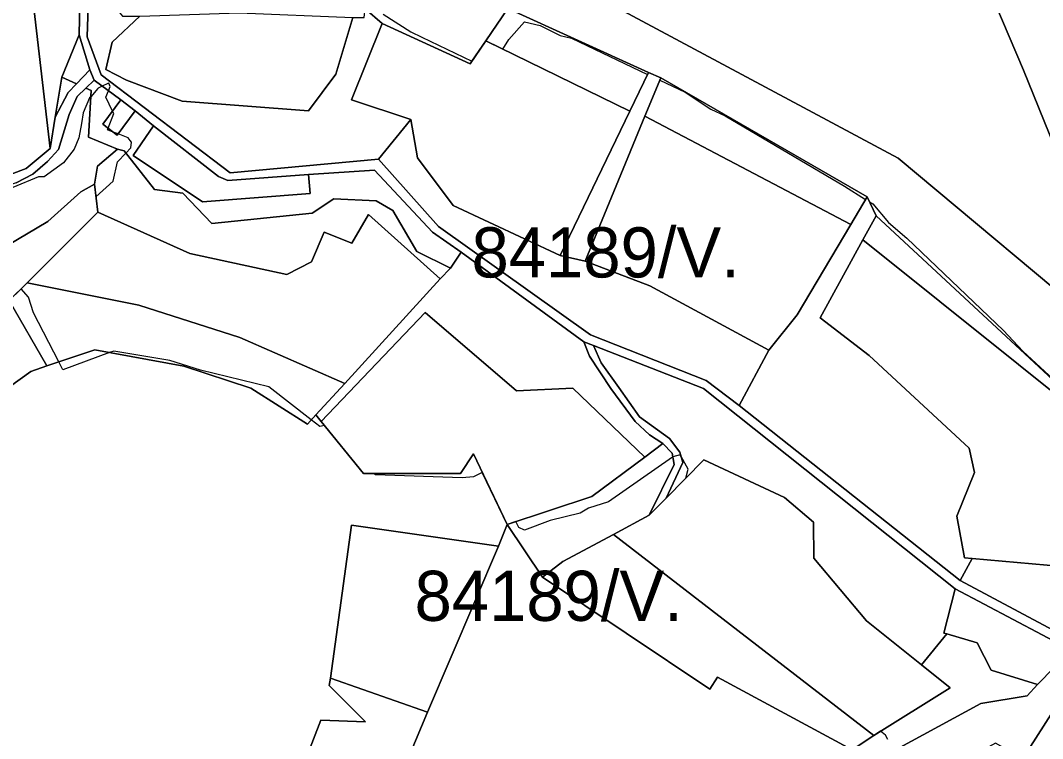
# Model space of a CAD drawing. Extents: x -477304 to -465429, y -1159113 to -1149210.
# Drawn here: x -473788.7 to -473482.7, y -1152490.1 to -1152275.2 of the extents above; entities that cross this region are included whole.
import ezdxf

# ---------------------------------------------------------------- set-up
doc = ezdxf.new("R2010")
doc.units = 0
for name, color, linetype in [('BPEJ_s', 7, 'Continuous'), ('orna_s', 7, 'Continuous'), ('ostatni_s', 7, 'Continuous'), ('PUPFL_s', 7, 'Continuous'), ('trav_porost_s', 7, 'Continuous')]:
    doc.layers.add(name, color=color, linetype=linetype)

msp = doc.modelspace()

# ---------------------------------------------------------------- linework, layer by layer
at = {"layer": 'BPEJ_s'}
for points in [[(-473680.07, -1152273.3), (-473671.77, -1152278.62), (-473668.45, -1152280.22), (-473653.51, -1152287.42), (-473649.35, -1152281.35), (-473644.29, -1152283.81), (-473642.41, -1152280.96), (-473637.73, -1152275.64), (-473633.05, -1152276.7), (-473627.09, -1152279.68), (-473623.69, -1152280.53), (-473600.91, -1152291.35), (-473600.62, -1152290.74), (-473596.97, -1152292.39), (-473597.26, -1152293.09), (-473589.64, -1152296.7), (-473581.98, -1152301.81), (-473577.73, -1152303.73), (-473541.98, -1152324.79), (-473535.64, -1152328.75), (-473535.19, -1152327.99), (-473534.48, -1152329.48), (-473533.47, -1152330.11), (-473528.79, -1152335.64), (-473523.35, -1152340.41), (-473494.32, -1152367.99), (-473488.57, -1152374.16), (-473467.78, -1152393.3)], [(-473680.07, -1152273.3), (-473671.77, -1152278.62), (-473668.45, -1152280.22), (-473653.51, -1152287.42), (-473649.35, -1152281.35), (-473644.29, -1152283.81), (-473642.41, -1152280.96), (-473637.73, -1152275.64), (-473633.05, -1152276.7), (-473627.09, -1152279.68), (-473623.69, -1152280.53), (-473600.91, -1152291.35), (-473600.62, -1152290.74), (-473596.97, -1152292.39), (-473597.26, -1152293.09), (-473589.64, -1152296.7), (-473581.98, -1152301.81), (-473577.73, -1152303.73), (-473541.98, -1152324.79), (-473535.64, -1152328.75), (-473535.19, -1152327.99), (-473534.48, -1152329.48), (-473533.47, -1152330.11), (-473528.79, -1152335.64), (-473523.35, -1152340.41), (-473494.32, -1152367.99), (-473488.57, -1152374.16), (-473467.78, -1152393.3)], [(-473792.77, -1152342.64), (-473780.42, -1152335.41), (-473770.56, -1152326.45), (-473766.52, -1152324.23), (-473766.06, -1152328.02), (-473760.93, -1152323.3), (-473759.65, -1152317.56), (-473757.12, -1152314.89), (-473755.61, -1152313.3), (-473755.4, -1152311.6), (-473755.77, -1152311.15), (-473756.46, -1152310.32), (-473759.44, -1152309.19), (-473760.92, -1152308.63), (-473762.63, -1152307.98), (-473762.55, -1152307.76), (-473762.43, -1152307.45), (-473760.72, -1152303.09), (-473760.86, -1152302.79), (-473761.07, -1152302.34), (-473763.06, -1152298.19), (-473762.28, -1152296.25), (-473761.78, -1152295), (-473761.99, -1152294.48), (-473762.21, -1152293.94), (-473762.51, -1152294.08)], [(-473755.61, -1152313.3), (-473755.4, -1152311.6), (-473755.77, -1152311.15), (-473756.46, -1152310.32), (-473759.44, -1152309.19), (-473760.92, -1152308.63), (-473762.63, -1152307.98), (-473762.55, -1152307.76), (-473762.43, -1152307.45), (-473760.72, -1152303.09), (-473760.86, -1152302.79), (-473761.07, -1152302.34), (-473763.06, -1152298.19), (-473762.28, -1152296.25), (-473761.78, -1152295), (-473761.99, -1152294.48), (-473762.21, -1152293.94), (-473762.51, -1152294.08), (-473764.17, -1152294.86), (-473765.4, -1152295.43), (-473765.52, -1152295.57), (-473767.63, -1152298.04), (-473767.95, -1152298.41), (-473769.87, -1152302.88), (-473770.41, -1152306.04), (-473771.14, -1152310.32), (-473772.63, -1152313.73), (-473775.82, -1152317.77), (-473781.57, -1152322.03), (-473783.27, -1152322.03), (-473790.93, -1152325.22)], [(-473762.51, -1152294.08), (-473764.17, -1152294.86), (-473765.4, -1152295.43), (-473765.52, -1152295.57), (-473767.63, -1152298.04), (-473767.95, -1152298.41), (-473769.87, -1152302.88), (-473770.41, -1152306.04), (-473771.14, -1152310.32), (-473772.63, -1152313.73), (-473775.82, -1152317.77), (-473781.57, -1152322.03), (-473783.27, -1152322.03), (-473790.93, -1152325.22)], [(-473792.77, -1152342.64), (-473780.42, -1152335.41), (-473770.56, -1152326.45), (-473766.52, -1152324.23), (-473766.06, -1152328.02), (-473760.93, -1152323.3), (-473759.65, -1152317.56), (-473757.12, -1152314.89), (-473755.61, -1152313.3)], [(-473529, -1152490.33), (-473529.64, -1152489.06), (-473531.18, -1152487.89), (-473533.17, -1152489.13), (-473611.11, -1152429.06), (-473600.46, -1152423.29), (-473595.36, -1152418.16), (-473589.46, -1152412.16), (-473588.79, -1152409.48), (-473590.87, -1152405.71), (-473591.03, -1152405.41), (-473591.13, -1152405.22), (-473593.31, -1152405.82), (-473593.47, -1152405.86), (-473612.62, -1152419.27), (-473618.58, -1152421.18), (-473621.13, -1152422.67), (-473630.07, -1152424.8), (-473637.73, -1152427.78), (-473639.43, -1152426.93), (-473640.31, -1152425.17), (-473642.96, -1152426.05), (-473650.42, -1152410.43), (-473653.05, -1152411.82), (-473656.45, -1152412.03), (-473682.41, -1152411.18), (-473682.96, -1152410.79), (-473685.99, -1152410.8), (-473697.63, -1152396.42), (-473699.01, -1152396.71), (-473701.59, -1152394.7), (-473714.33, -1152384.8), (-473734.76, -1152379.9), (-473743.91, -1152376.92), (-473760.72, -1152374.16), (-473761.96, -1152374.61), (-473775.99, -1152379.77), (-473777.22, -1152377.37), (-473784.76, -1152362.67), (-473786.25, -1152357.99), (-473788.45, -1152355.52), (-473792.07, -1152359.04)], [(-473529, -1152490.33), (-473529.64, -1152489.06), (-473531.18, -1152487.89), (-473533.17, -1152489.13), (-473611.11, -1152429.06), (-473600.46, -1152423.29), (-473595.36, -1152418.16), (-473589.46, -1152412.16), (-473588.79, -1152409.48), (-473590.87, -1152405.71), (-473591.03, -1152405.41), (-473591.13, -1152405.22), (-473593.31, -1152405.82), (-473593.47, -1152405.86), (-473612.62, -1152419.27), (-473618.58, -1152421.18), (-473621.13, -1152422.67), (-473630.07, -1152424.8), (-473637.73, -1152427.78), (-473639.43, -1152426.93), (-473640.31, -1152425.17), (-473642.96, -1152426.05), (-473650.42, -1152410.43), (-473653.05, -1152411.82), (-473656.45, -1152412.03), (-473682.41, -1152411.18), (-473682.96, -1152410.79), (-473685.99, -1152410.8), (-473697.63, -1152396.42), (-473699.01, -1152396.71), (-473701.59, -1152394.7), (-473714.33, -1152384.8), (-473734.76, -1152379.9), (-473743.91, -1152376.92), (-473760.72, -1152374.16), (-473761.96, -1152374.61), (-473775.99, -1152379.77), (-473777.22, -1152377.37), (-473784.76, -1152362.67), (-473786.25, -1152357.99), (-473788.45, -1152355.52), (-473792.07, -1152359.04)], [(-473689.58, -1152426.23), (-473645.55, -1152432.53), (-473666.8, -1152482.18), (-473695.82, -1152472.05), (-473689.58, -1152426.23)]]:
    msp.add_lwpolyline(points, dxfattribs=at)
msp.add_lwpolyline([(-473645.55, -1152432.53), (-473666.8, -1152482.18), (-473695.82, -1152472.05), (-473689.58, -1152426.23)], close=True, dxfattribs=at)
at = {"layer": 'orna_s'}
msp.add_lwpolyline([(-473800.64, -1152294.89), (-473824.94, -1152295.84), (-473822.33, -1152216.99), (-473817.86, -1152217.27), (-473807.09, -1152230.6), (-473799.92, -1152232.56), (-473796.17, -1152248.03), (-473790.71, -1152251.17), (-473784.85, -1152269.72), (-473779.78, -1152313.49), (-473786.93, -1152319.54), (-473807.93, -1152327.44), (-473847.06, -1152357.93), (-473876.55, -1152348.79), (-473869.1, -1152334.28), (-473887.41, -1152321.23), (-473862.49, -1152294.33), (-473860.9, -1152294.89), (-473851.26, -1152292.45), (-473821.41, -1152311.87), (-473811.58, -1152312.43), (-473798.68, -1152302.59)], close=True, dxfattribs=at)
at = {"layer": 'ostatni_s'}
for points in [[(-473773.64, -1152149.93), (-473768.94, -1152164.66), (-473770.7, -1152179.65), (-473777.22, -1152197.34), (-473785.11, -1152204.48), (-473777.89, -1152231.12), (-473775.28, -1152238.12), (-473768.24, -1152265), (-473768.72, -1152280.14), (-473764.54, -1152291.45), (-473725.86, -1152320.78), (-473681.47, -1152316.77), (-473663.49, -1152336.91), (-473617.98, -1152369.25), (-473583.37, -1152382.91), (-473573.48, -1152390.45), (-473507.34, -1152442.83), (-473472.23, -1152461.58)], [(-473799.21, -1152209.84), (-473787.98, -1152226.76), (-473788.83, -1152244.16), (-473786.16, -1152250.8), (-473779.11, -1152261.59), (-473770.82, -1152264.62), (-473771.05, -1152279.53), (-473776.28, -1152292.14), (-473778.25, -1152304.16), (-473779.78, -1152313.49), (-473784.85, -1152269.72), (-473790.71, -1152251.17)], [(-473474.14, -1152463.69), (-473508.81, -1152445.25), (-473584.16, -1152385.3), (-473617.09, -1152372.52), (-473620.03, -1152371.34), (-473656.68, -1152344.52), (-473665.33, -1152338.58), (-473682.64, -1152319.97), (-473702.44, -1152321.32), (-473726.54, -1152323.13), (-473729.36, -1152321.9), (-473748.88, -1152306.75), (-473754.34, -1152302.28), (-473758.58, -1152298.96), (-473766.61, -1152293.07), (-473767.88, -1152290.02), (-473771.05, -1152279.53), (-473770.82, -1152264.62)], [(-473789.92, -1152323.76), (-473784.99, -1152321.18), (-473780.56, -1152317.42), (-473777.25, -1152313.81), (-473774.06, -1152303.39), (-473771.73, -1152298.01), (-473769.08, -1152295.45), (-473767.53, -1152296.16), (-473768.31, -1152310.17), (-473759.58, -1152313.7), (-473765.56, -1152318.8), (-473766.52, -1152324.23), (-473770.56, -1152326.45), (-473780.42, -1152335.41), (-473792.77, -1152342.64)]]:
    msp.add_lwpolyline(points, dxfattribs=at)
for points in [[(-473600.62, -1152290.74), (-473606.22, -1152302.35), (-473649.35, -1152281.35), (-473642.71, -1152271.66)], [(-473767.88, -1152290.02), (-473771.85, -1152294.18), (-473776.28, -1152292.14), (-473771.05, -1152279.53)], [(-473847.06, -1152357.93), (-473807.93, -1152327.44), (-473786.93, -1152319.54), (-473779.78, -1152313.49), (-473778.25, -1152304.16), (-473774.35, -1152296.8), (-473771.85, -1152294.18), (-473767.88, -1152290.02), (-473766.61, -1152293.07), (-473769.08, -1152295.45), (-473771.73, -1152298.01), (-473774.06, -1152303.39), (-473777.25, -1152313.81), (-473780.56, -1152317.42), (-473784.99, -1152321.18), (-473789.92, -1152323.76), (-473802.41, -1152327.96), (-473816.28, -1152338.19), (-473846.13, -1152361.36), (-473854.98, -1152364.79), (-473856.16, -1152362.89), (-473849.24, -1152359.86)], [(-473778.25, -1152304.16), (-473776.28, -1152292.14), (-473771.85, -1152294.18), (-473774.35, -1152296.8)], [(-473748.88, -1152306.75), (-473754.9, -1152315.66), (-473734.17, -1152329.45), (-473701.94, -1152327.04), (-473702.44, -1152321.32), (-473682.64, -1152319.97), (-473665.33, -1152338.58), (-473656.68, -1152344.52), (-473659.93, -1152349.34), (-473670.04, -1152344.35), (-473677.21, -1152332.08), (-473682.14, -1152329.22), (-473694.82, -1152328.6), (-473701.32, -1152332.92), (-473731.32, -1152335.95), (-473740, -1152326.87), (-473748.57, -1152325.75), (-473757.62, -1152314.26), (-473759.58, -1152313.7), (-473768.31, -1152310.17), (-473767.53, -1152296.16), (-473769.08, -1152295.45), (-473766.61, -1152293.07), (-473758.58, -1152298.96), (-473763.96, -1152306.25), (-473759.72, -1152309.57), (-473754.34, -1152302.28)], [(-473596.97, -1152292.39), (-473535.19, -1152327.99), (-473540.08, -1152336.24), (-473601.69, -1152303.81)], [(-473754.34, -1152302.28), (-473759.72, -1152309.57), (-473763.96, -1152306.25), (-473758.58, -1152298.96)], [(-473765.56, -1152318.8), (-473759.58, -1152313.7), (-473757.62, -1152314.26), (-473748.57, -1152325.75), (-473740, -1152326.87), (-473731.32, -1152335.95), (-473701.32, -1152332.92), (-473694.82, -1152328.6), (-473682.14, -1152329.22), (-473677.21, -1152332.08), (-473670.04, -1152344.35), (-473659.93, -1152349.34), (-473663.06, -1152352.48), (-473684.51, -1152333.26), (-473689.49, -1152341.83), (-473697.78, -1152338.52), (-473701.48, -1152347.44), (-473708.9, -1152351.25), (-473737.92, -1152344.91), (-473765.51, -1152332.58), (-473766.52, -1152324.23)], [(-473536.44, -1152340.87), (-473532.48, -1152333.66), (-473468.54, -1152393.04), (-473466.81, -1152396.57)], [(-473592.92, -1152408.06), (-473593.51, -1152404.7), (-473596.33, -1152401.82), (-473600.37, -1152399.2), (-473604.61, -1152395.25), (-473611.96, -1152385.3), (-473618.32, -1152375.7), (-473620.03, -1152371.34), (-473617.09, -1152372.52), (-473614.79, -1152377.7), (-473609.49, -1152385), (-473603.31, -1152393.84), (-473594.36, -1152400.26), (-473591.24, -1152404.38), (-473590.36, -1152407.5), (-473595.36, -1152418.16), (-473600.46, -1152423.29)], [(-473512.23, -1152458.51), (-473511.35, -1152458.77), (-473518.91, -1152468.08), (-473535.33, -1152454.91), (-473551.17, -1152436.07), (-473551.29, -1152425.35), (-473559.88, -1152417.98), (-473584.08, -1152406.68), (-473595.36, -1152418.16), (-473590.36, -1152407.5), (-473591.24, -1152404.38), (-473594.36, -1152400.26), (-473603.31, -1152393.84), (-473609.49, -1152385), (-473614.79, -1152377.7), (-473617.09, -1152372.52), (-473584.16, -1152385.3), (-473508.81, -1152445.25)], [(-473600.46, -1152423.29), (-473611.11, -1152429.06), (-473626.24, -1152437.07), (-473632.42, -1152441.84), (-473642.96, -1152426.05), (-473617.56, -1152417.63), (-473601.76, -1152405.87), (-473596.33, -1152401.82), (-473593.51, -1152404.7), (-473592.92, -1152408.06)]]:
    msp.add_lwpolyline(points, close=True, dxfattribs=at)
at = {"layer": 'PUPFL_s'}
for points in [[(-473461.98, -1152369.85), (-473525.87, -1152316.38), (-473630.86, -1152260.12), (-473693.91, -1152210.54), (-473708.85, -1152198.83), (-473719.98, -1152130.72), (-473724.5, -1152116.18), (-473715.83, -1152071.94), (-473736.59, -1152050.91), (-473770.61, -1152071.08), (-473789.66, -1152085.62), (-473823.03, -1152067.86), (-473874.47, -1152039.23), (-473925.74, -1152010.66), (-473842.58, -1151982.62)], [(-473540.98, -1152138.46), (-473531.29, -1152176.41), (-473527.83, -1152186.68), (-473522.76, -1152201.75), (-473511.83, -1152234.92), (-473488.38, -1152290.1), (-473471.49, -1152331.72)], [(-473847.32, -1152498.6), (-473848.47, -1152425.35), (-473785.53, -1152380.25), (-473780.76, -1152378.54), (-473766.38, -1152373.8), (-473739.74, -1152378.71), (-473719.74, -1152385.26), (-473702.76, -1152395.97), (-473700.23, -1152393.22), (-473698.59, -1152395.24), (-473685.99, -1152410.8), (-473656.97, -1152410.74), (-473653.08, -1152404.85), (-473642.96, -1152426.05), (-473645.55, -1152432.53), (-473689.58, -1152426.23), (-473695.82, -1152472.05), (-473696.29, -1152474.23), (-473685.4, -1152485.13), (-473698.77, -1152484.6), (-473714.84, -1152526.18)]]:
    msp.add_lwpolyline(points, dxfattribs=at)
for points in [[(-473481.19, -1152269.68), (-473468.34, -1152272.97), (-473465.19, -1152285.35), (-473468.8, -1152296.74), (-473458.96, -1152308.78), (-473471.49, -1152331.72), (-473488.38, -1152290.1), (-473511.83, -1152234.92), (-473522.76, -1152201.75), (-473527.83, -1152186.68), (-473498.28, -1152202.07), (-473481.86, -1152210.7), (-473468.56, -1152223.31), (-473474.53, -1152232), (-473466.74, -1152240.41)], [(-473630.86, -1152260.12), (-473525.87, -1152316.38), (-473461.98, -1152369.85), (-473456.32, -1152397.27), (-473468.54, -1152393.04), (-473532.48, -1152333.66), (-473535.19, -1152327.99), (-473596.97, -1152292.39), (-473600.62, -1152290.74), (-473642.71, -1152271.66), (-473649.35, -1152281.35), (-473654.01, -1152288.15), (-473680.35, -1152276.13), (-473685.48, -1152271.78), (-473683.21, -1152235.63), (-473703.94, -1152223.58), (-473713.52, -1152202.7), (-473693.91, -1152210.54)], [(-473700.23, -1152393.22), (-473702.76, -1152395.97), (-473719.74, -1152385.26), (-473739.74, -1152378.71), (-473766.38, -1152373.8), (-473780.76, -1152378.54), (-473792.07, -1152359.04), (-473786.65, -1152353.77), (-473753.18, -1152360.38), (-473722.99, -1152370.08), (-473691.6, -1152383.86)], [(-473881.53, -1152399.53), (-473841.34, -1152382.99), (-473797.51, -1152364.89), (-473792.07, -1152359.04), (-473780.76, -1152378.54), (-473785.53, -1152380.25), (-473848.47, -1152425.35), (-473868.55, -1152413.19), (-473915.07, -1152427.65), (-473923.2, -1152425.74)], [(-473477.82, -1152479.16), (-473488.62, -1152496.01), (-473496.71, -1152491.44), (-473526.75, -1152508.03), (-473577.88, -1152528.04), (-473608.7, -1152536.8), (-473639.72, -1152546.36), (-473657.15, -1152562.69), (-473681.05, -1152546.32), (-473690.41, -1152538.66), (-473666.8, -1152482.18), (-473645.55, -1152432.53), (-473642.96, -1152426.05), (-473632.42, -1152441.84), (-473582.32, -1152475.35), (-473580.03, -1152471.76), (-473539.64, -1152493.49), (-473526.5, -1152493.37), (-473501.1, -1152479.64), (-473487.28, -1152477.33), (-473484.15, -1152473.88), (-473474.14, -1152463.69), (-473470.62, -1152465.48), (-473476.61, -1152476.87)], [(-473533.17, -1152489.13), (-473539.64, -1152493.49), (-473580.03, -1152471.76), (-473582.32, -1152475.35), (-473632.42, -1152441.84), (-473626.24, -1152437.07), (-473611.11, -1152429.06)], [(-473487.28, -1152477.33), (-473501.1, -1152479.64), (-473526.5, -1152493.37), (-473539.64, -1152493.49), (-473533.17, -1152489.13), (-473510.37, -1152474.94), (-473518.91, -1152468.08), (-473511.35, -1152458.77), (-473502.22, -1152461.45), (-473498.1, -1152469.58), (-473484.15, -1152473.88)], [(-473695.82, -1152472.05), (-473666.8, -1152482.18), (-473690.41, -1152538.66), (-473714.84, -1152526.18), (-473698.77, -1152484.6), (-473685.4, -1152485.13), (-473696.29, -1152474.23)], [(-473523.57, -1152549.64), (-473508.92, -1152527.53), (-473496.98, -1152509.02), (-473488.62, -1152496.01), (-473477.82, -1152479.16), (-473476.61, -1152476.87), (-473458.86, -1152487.58), (-473448.18, -1152501.18), (-473454.47, -1152513.64), (-473457.6, -1152534.31), (-473459.37, -1152558.07), (-473501.27, -1152576.63), (-473493.27, -1152595.32), (-473480.12, -1152597.44), (-473484.32, -1152600.33), (-473493.49, -1152603.72), (-473506.75, -1152579.86), (-473536.45, -1152569.37)]]:
    msp.add_lwpolyline(points, close=True, dxfattribs=at)
at = {"layer": 'trav_porost_s'}
for points in [[(-473689.15, -1152274.3), (-473685.79, -1152274.3), (-473685.48, -1152271.78), (-473680.35, -1152276.13), (-473689.6, -1152298.93), (-473671.76, -1152304.82), (-473681.47, -1152316.77), (-473725.86, -1152320.78), (-473764.54, -1152291.45), (-473768.72, -1152280.14), (-473768.24, -1152265), (-473775.28, -1152238.12), (-473769.68, -1152235.36), (-473763.47, -1152262.78), (-473759.63, -1152272.14), (-473758.12, -1152273.94), (-473752.91, -1152273.94), (-473761.2, -1152281.67), (-473763.08, -1152289.85), (-473756.92, -1152293.1), (-473740.22, -1152299.32), (-473702.44, -1152302.24), (-473694.26, -1152291.31)], [(-473740.22, -1152299.32), (-473756.92, -1152293.1), (-473763.08, -1152289.85), (-473761.2, -1152281.67), (-473752.91, -1152273.94), (-473723.21, -1152272.93), (-473689.15, -1152274.3), (-473694.26, -1152291.31), (-473702.44, -1152302.24)], [(-473671.76, -1152304.82), (-473689.6, -1152298.93), (-473680.35, -1152276.13), (-473654.01, -1152288.15), (-473649.35, -1152281.35), (-473606.22, -1152302.35), (-473627.05, -1152345.51), (-473659.07, -1152330.61), (-473669.79, -1152316.36)], [(-473600.62, -1152290.74), (-473596.97, -1152292.39), (-473601.69, -1152303.81), (-473619.63, -1152347.22), (-473627.05, -1152345.51), (-473606.22, -1152302.35)], [(-473754.9, -1152315.66), (-473748.88, -1152306.75), (-473729.36, -1152321.9), (-473726.54, -1152323.13), (-473702.44, -1152321.32), (-473701.94, -1152327.04), (-473734.17, -1152329.45)], [(-473669.79, -1152316.36), (-473659.07, -1152330.61), (-473627.05, -1152345.51), (-473619.63, -1152347.22), (-473600.26, -1152354.58), (-473564.65, -1152373.84), (-473573.48, -1152390.45), (-473583.37, -1152382.91), (-473617.98, -1152369.25), (-473663.49, -1152336.91), (-473681.47, -1152316.77), (-473671.76, -1152304.82)], [(-473556.11, -1152363.3), (-473564.65, -1152373.84), (-473600.26, -1152354.58), (-473619.63, -1152347.22), (-473601.69, -1152303.81), (-473540.08, -1152336.24)], [(-473797.53, -1152349.96), (-473792.77, -1152342.64), (-473780.42, -1152335.41), (-473770.56, -1152326.45), (-473766.52, -1152324.23), (-473765.51, -1152332.58), (-473786.65, -1152353.77), (-473792.07, -1152359.04)], [(-473536.44, -1152340.87), (-473549.26, -1152364.18), (-473534.61, -1152375.51), (-473504.65, -1152403.2), (-473503.08, -1152410.45), (-473508.37, -1152423.56), (-473506.05, -1152436.04), (-473503.79, -1152436.24), (-473507.34, -1152442.83), (-473573.48, -1152390.45), (-473564.65, -1152373.84), (-473556.11, -1152363.3), (-473540.08, -1152336.24), (-473535.19, -1152327.99), (-473532.48, -1152333.66)], [(-473701.48, -1152347.44), (-473697.78, -1152338.52), (-473689.49, -1152341.83), (-473684.51, -1152333.26), (-473663.06, -1152352.48), (-473691.6, -1152383.86), (-473722.99, -1152370.08), (-473753.18, -1152360.38), (-473786.65, -1152353.77), (-473765.51, -1152332.58), (-473737.92, -1152344.91), (-473708.9, -1152351.25)], [(-473506.05, -1152436.04), (-473508.37, -1152423.56), (-473503.08, -1152410.45), (-473504.65, -1152403.2), (-473534.61, -1152375.51), (-473549.26, -1152364.18), (-473536.44, -1152340.87), (-473466.81, -1152396.57), (-473456.26, -1152418.02), (-473463.37, -1152439.76), (-473503.79, -1152436.24)], [(-473604.61, -1152395.25), (-473600.37, -1152399.2), (-473596.33, -1152401.82), (-473601.76, -1152405.87), (-473623.28, -1152385.27), (-473640.18, -1152386.06), (-473667.55, -1152362.56), (-473698.59, -1152395.24), (-473700.23, -1152393.22), (-473691.6, -1152383.86), (-473663.06, -1152352.48), (-473659.93, -1152349.34), (-473656.68, -1152344.52), (-473620.03, -1152371.34), (-473618.32, -1152375.7), (-473611.96, -1152385.3)], [(-473640.18, -1152386.06), (-473623.28, -1152385.27), (-473601.76, -1152405.87), (-473617.56, -1152417.63), (-473642.96, -1152426.05), (-473653.08, -1152404.85), (-473656.97, -1152410.74), (-473685.99, -1152410.8), (-473698.59, -1152395.24), (-473667.55, -1152362.56)], [(-473595.36, -1152418.16), (-473584.08, -1152406.68), (-473559.88, -1152417.98), (-473551.29, -1152425.35), (-473551.17, -1152436.07), (-473535.33, -1152454.91), (-473518.91, -1152468.08), (-473510.37, -1152474.94), (-473533.17, -1152489.13), (-473611.11, -1152429.06), (-473600.46, -1152423.29)], [(-473689.58, -1152426.23), (-473645.55, -1152432.53), (-473666.8, -1152482.18), (-473695.82, -1152472.05)], [(-473463.37, -1152439.76), (-473468.43, -1152456.48), (-473472.23, -1152461.58), (-473507.34, -1152442.83), (-473503.79, -1152436.24)], [(-473502.22, -1152461.45), (-473511.35, -1152458.77), (-473512.23, -1152458.51), (-473508.81, -1152445.25), (-473474.14, -1152463.69), (-473484.15, -1152473.88), (-473498.1, -1152469.58)]]:
    msp.add_lwpolyline(points, close=True, dxfattribs=at)

# ---------------------------------------------------------------- texts
at = {"layer": 'BPEJ_s'}
for p in [(-473653.62, -1152352.12), (-473670.68, -1152454.88)]:
    msp.add_text('84189/V.', height=15, dxfattribs=at).set_placement(p)

doc.saveas('drawing.dxf')
